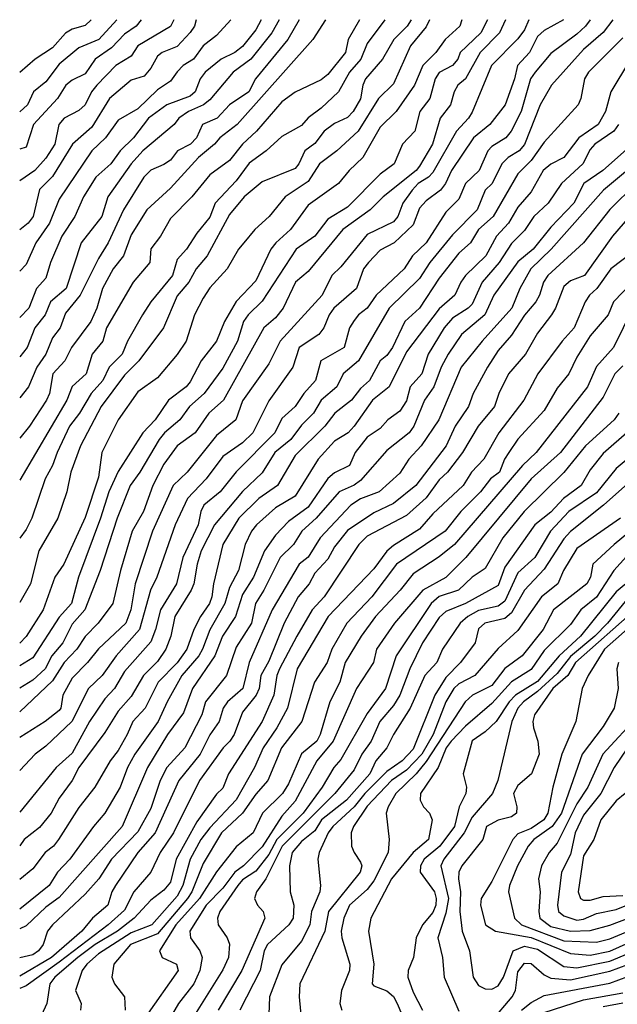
# Model space of a CAD drawing. Header units: metres. Extents: x -51132 to -49532, y -231222 to -229437.
# Tile 341 of 656: x -51132 to -51086, y -229512 to -229437. Entities that reach past the tile are written whole.
import ezdxf

# ---------------------------------------------------------------- set-up
doc = ezdxf.new("R2010")
doc.units = ezdxf.units.M
for name, color, linetype in [('CONTOUR_HALF', 8, 'Continuous'), ('CONTOUR_INDEX', 1, 'Continuous'), ('CONTOUR_INTER', 3, 'Continuous')]:
    doc.layers.add(name, color=color, linetype=linetype)

msp = doc.modelspace()

# ---------------------------------------------------------------- linework, layer by layer
at = {"layer": 'CONTOUR_HALF'}
for points, elevation in [([(-51086.332, -229436.759), (-51087.08, -229437.737), (-51088.58, -229439.032), (-51091.022, -229441.759), (-51091.88, -229443.259), (-51093.08, -229446.268), (-51093.496, -229446.759), (-51094.333, -229447.259), (-51094.807, -229447.759), (-51095.545, -229449.259), (-51096.08, -229449.764), (-51096.68, -229451.259), (-51098.58, -229453.162), (-51100.299, -229455.259), (-51101.08, -229456.483), (-51103.4, -229458.759), (-51105.743, -229462.759), (-51106.905, -229463.759), (-51107.4, -229464.759), (-51108.588, -229465.759), (-51109.182, -229466.759), (-51110.08, -229467.673), (-51110.896, -229468.759), (-51112.12, -229469.759), (-51113.08, -229471.295), (-51114.58, -229472.728), (-51116.729, -229475.259), (-51117.735, -229477.259), (-51118.044, -229478.259), (-51118.296, -229479.759), (-51118.51, -229480.259), (-51119.749, -229482.259), (-51120.04, -229483.759), (-51120.424, -229484.759), (-51121.08, -229485.681), (-51122.129, -229486.759), (-51123.08, -229488.357), (-51124.08, -229489.464), (-51125.08, -229491.1), (-51127.069, -229493.759), (-51127.58, -229494.768), (-51128.58, -229496.121), (-51129.181, -229497.259), (-51130.08, -229498.334), (-51131.248, -229499.259), (-51131.58, -229499.73)], 50.5), ([(-51090.103, -229436.759), (-51091.58, -229437.594), (-51092.08, -229438.049), (-51092.707, -229439.259), (-51093.62, -229440.259), (-51093.839, -229441.259), (-51094.544, -229443.259), (-51095.729, -229444.759), (-51096.959, -229445.759), (-51098.649, -229448.259), (-51099.091, -229449.259), (-51099.49, -229449.759), (-51100.58, -229450.576), (-51101.08, -229451.134), (-51101.58, -229452.407), (-51103.02, -229453.759), (-51104.08, -229454.329), (-51104.968, -229455.259), (-51105.36, -229455.759), (-51105.892, -229457.259), (-51107.615, -229458.759), (-51107.984, -229459.259), (-51108.38, -229460.259), (-51108.77, -229460.759), (-51110.256, -229461.759), (-51110.756, -229463.259), (-51112.58, -229465.822), (-51113.794, -229468.259), (-51114.58, -229469.017), (-51116.08, -229470.059), (-51117.357, -229471.759), (-51118.775, -229473.259), (-51119.726, -229475.259), (-51121.118, -229479.259), (-51121.614, -229480.259), (-51122.434, -229483.259), (-51124.234, -229485.259), (-51125.296, -229486.759), (-51126.327, -229487.759), (-51127.605, -229490.259), (-51129.58, -229492.154), (-51130.409, -229492.759), (-51131.58, -229494.004)], 51.5), ([(-51094.532, -229436.759), (-51094.978, -229437.759), (-51096.469, -229439.259), (-51097.567, -229441.259), (-51098.15, -229441.759), (-51098.435, -229442.259), (-51098.712, -229443.259), (-51099.519, -229444.259), (-51100.093, -229446.259), (-51101.08, -229447.926), (-51101.35, -229448.259), (-51103.853, -229450.259), (-51104.841, -229451.259), (-51106.926, -229452.759), (-51109.58, -229455.944), (-51110.544, -229456.759), (-51111.493, -229458.759), (-51112.08, -229459.498), (-51112.947, -229460.259), (-51116.03, -229465.759), (-51117.163, -229466.759), (-51118.199, -229468.259), (-51119.58, -229469.237), (-51120.58, -229470.638), (-51121.425, -229472.259), (-51122.125, -229474.259), (-51122.993, -229475.759), (-51123.902, -229478.759), (-51124.47, -229481.259), (-51125.604, -229482.759), (-51126.58, -229483.779), (-51127.226, -229484.759), (-51128.176, -229485.759), (-51129.08, -229487.164), (-51131.58, -229489.514)], 52.5), ([(-51097.848, -229436.759), (-51098.015, -229437.259), (-51099.124, -229438.259), (-51099.827, -229439.259), (-51100.835, -229440.259), (-51101.473, -229441.759), (-51102.872, -229443.759), (-51104.08, -229444.955), (-51105.395, -229447.259), (-51106.444, -229448.259), (-51107.255, -229449.259), (-51109.58, -229450.889), (-51110.917, -229452.759), (-51112.041, -229453.759), (-51112.431, -229454.259), (-51113.58, -229456.678), (-51115.08, -229458.247), (-51115.954, -229459.759), (-51116.58, -229461.257), (-51117.734, -229462.759), (-51118.58, -229464.364), (-51118.874, -229464.759), (-51120.234, -229465.759), (-51121.254, -229467.259), (-51122.184, -229468.259), (-51124.08, -229471.204), (-51124.792, -229472.759), (-51125.406, -229474.759), (-51127.1, -229479.259), (-51127.621, -229481.259), (-51128.58, -229482.319), (-51130.58, -229485.415), (-51131.58, -229486.009)], 53.5), ([(-51101.725, -229436.759), (-51102.016, -229437.259), (-51103.041, -229438.259), (-51103.911, -229439.759), (-51105.197, -229441.259), (-51105.418, -229441.759), (-51105.58, -229442.79), (-51106.143, -229443.759), (-51106.58, -229444.223), (-51107.58, -229444.675), (-51108.353, -229445.259), (-51109.08, -229446.196), (-51109.824, -229446.759), (-51110.289, -229447.759), (-51110.58, -229448.111), (-51113.08, -229449.12), (-51114.451, -229450.259), (-51115.58, -229451.621), (-51117.286, -229454.759), (-51118.125, -229455.759), (-51118.682, -229456.759), (-51119.58, -229457.82), (-51120.601, -229460.259), (-51122.49, -229462.759), (-51123.58, -229463.86), (-51125.374, -229466.259), (-51126.933, -229469.259), (-51127.681, -229471.259), (-51127.985, -229472.759), (-51128.675, -229474.759), (-51130.111, -229477.259), (-51130.752, -229479.759), (-51131.58, -229481.199)], 54.5), ([(-51105.665, -229436.759), (-51106.529, -229438.259), (-51106.73, -229439.259), (-51108.08, -229440.939), (-51108.58, -229441.345), (-51110.58, -229442.276), (-51111.58, -229443.017), (-51113.507, -229445.259), (-51114.591, -229446.259), (-51115.58, -229447.485), (-51117.08, -229448.58), (-51118.456, -229450.259), (-51120.08, -229451.921), (-51120.843, -229453.259), (-51121.58, -229454.241), (-51121.666, -229455.259), (-51122.924, -229456.759), (-51124.952, -229460.259), (-51125.241, -229461.259), (-51126.062, -229462.259), (-51126.521, -229463.759), (-51127.58, -229464.719), (-51127.987, -229465.759), (-51131.58, -229471.864)], 55.5), ([(-51110.252, -229436.759), (-51111.136, -229438.259), (-51113.605, -229441.259), (-51114.098, -229442.259), (-51115.565, -229443.259), (-51116.508, -229444.259), (-51117.634, -229444.759), (-51118.095, -229445.759), (-51118.561, -229446.259), (-51119.531, -229446.759), (-51120.08, -229447.462), (-51120.58, -229447.808), (-51121.58, -229448.22), (-51122.104, -229448.759), (-51123.666, -229451.259), (-51124.838, -229453.759), (-51125.58, -229454.968), (-51126.965, -229457.759), (-51128.08, -229459.141), (-51128.491, -229460.259), (-51129.08, -229461.001), (-51129.576, -229462.259), (-51130.261, -229463.259), (-51130.904, -229464.759), (-51131.58, -229465.59)], 56.5), ([(-51113.162, -229436.759), (-51113.58, -229437.523), (-51114.58, -229438.811), (-51115.173, -229439.259), (-51116.216, -229439.759), (-51117.426, -229440.759), (-51117.816, -229441.259), (-51118.186, -229442.259), (-51118.58, -229442.598), (-51120.368, -229443.259), (-51121.747, -229444.259), (-51122.897, -229445.759), (-51123.921, -229446.759), (-51124.617, -229447.759), (-51125.774, -229448.759), (-51126.703, -229450.259), (-51127.373, -229451.759), (-51128.376, -229453.259), (-51129.233, -229455.259), (-51129.58, -229456.47), (-51130.302, -229457.259), (-51130.895, -229458.759), (-51131.58, -229459.456)], 57.5), ([(-51118.131, -229436.759), (-51118.258, -229437.259), (-51118.58, -229437.727), (-51119.58, -229438.807), (-51120.708, -229439.259), (-51121.08, -229439.546), (-51121.58, -229440.462), (-51122.08, -229441.077), (-51123.08, -229441.366), (-51124.721, -229442.759), (-51126.08, -229444.959), (-51127.559, -229446.259), (-51129.08, -229448.712), (-51130.08, -229449.705), (-51130.563, -229451.759), (-51130.922, -229452.259), (-51131.58, -229452.781)], 58.5), ([(-51122.317, -229436.759), (-51122.685, -229437.259), (-51123.58, -229437.855), (-51124.58, -229438.915), (-51125.814, -229439.759), (-51126.58, -229440.898), (-51127.58, -229441.359), (-51128.049, -229441.759), (-51128.693, -229442.759), (-51130.519, -229444.759), (-51131.08, -229446.482), (-51131.58, -229446.642)], 59.5), ([(-51126.129, -229436.759), (-51126.58, -229437.199), (-51127.58, -229437.494), (-51128.08, -229437.776), (-51129.08, -229438.913), (-51130.39, -229439.759), (-51131.58, -229440.79)], 60.5), ([(-51085.08, -229439.908), (-51086.48, -229442.259), (-51086.898, -229443.759), (-51087.455, -229444.759), (-51088.938, -229445.759), (-51090.065, -229447.259), (-51091.08, -229447.775), (-51091.641, -229448.259), (-51092.58, -229449.89), (-51093.58, -229451.054), (-51094.303, -229452.259), (-51095.218, -229453.259), (-51096.017, -229454.759), (-51097.571, -229456.259), (-51097.942, -229456.759), (-51098.394, -229457.759), (-51099.58, -229458.811), (-51102.08, -229462.069), (-51103.409, -229464.759), (-51104.681, -229465.759), (-51106.061, -229467.759), (-51106.537, -229468.259), (-51107.58, -229468.894), (-51108.826, -229470.259), (-51110.58, -229473.091), (-51112.08, -229473.977), (-51113.51, -229475.259), (-51113.895, -229475.759), (-51114.391, -229476.759), (-51114.892, -229478.759), (-51115.58, -229480.055), (-51115.93, -229481.259), (-51117.08, -229483.276), (-51117.638, -229484.759), (-51117.914, -229485.259), (-51119.201, -229486.759), (-51120.327, -229488.759), (-51121.006, -229490.259), (-51122.801, -229492.759), (-51123.355, -229493.759), (-51123.904, -229495.259), (-51125.078, -229497.259), (-51125.956, -229498.259), (-51127.748, -229500.759), (-51128.696, -229501.759), (-51129.32, -229502.759), (-51131.58, -229504.578)], 49.5), ([(-51084.852, -229446.259), (-51087.112, -229448.259), (-51088.561, -229449.259), (-51089.317, -229450.759), (-51091.08, -229452.585), (-51092.428, -229454.259), (-51093.58, -229455.226), (-51095.411, -229457.759), (-51096.104, -229459.259), (-51097.894, -229460.759), (-51098.9, -229462.259), (-51099.441, -229463.259), (-51099.99, -229464.759), (-51100.707, -229465.759), (-51101.53, -229467.759), (-51101.88, -229468.259), (-51103.58, -229469.594), (-51105.58, -229471.881), (-51106.08, -229472.241), (-51107.217, -229472.759), (-51108.966, -229474.759), (-51110.066, -229475.759), (-51110.694, -229476.759), (-51111.707, -229477.759), (-51112.952, -229480.259), (-51113.59, -229481.259), (-51113.888, -229482.759), (-51115.08, -229484.603), (-51115.803, -229486.759), (-51117.416, -229488.759), (-51117.696, -229489.759), (-51118.988, -229492.259), (-51120.353, -229493.759), (-51120.864, -229494.759), (-51121.58, -229496.9), (-51122.58, -229498.685), (-51124.565, -229500.759), (-51125.534, -229502.259), (-51126.58, -229503.417), (-51129.08, -229505.764), (-51129.453, -229506.259), (-51129.792, -229507.259), (-51130.138, -229507.759), (-51130.58, -229508.06), (-51131.58, -229508.27)], 48.5), ([(-51084.558, -229449.259), (-51086.58, -229451.225), (-51088.579, -229453.759), (-51091.309, -229456.259), (-51091.63, -229456.759), (-51091.939, -229457.759), (-51092.225, -229458.259), (-51093.08, -229459.274), (-51094.08, -229460.804), (-51095.08, -229461.97), (-51095.901, -229463.259), (-51096.985, -229465.259), (-51097.358, -229466.259), (-51098.358, -229467.759), (-51099.054, -229469.259), (-51101.377, -229472.259), (-51103.08, -229473.636), (-51104.58, -229474.364), (-51106.58, -229475.692), (-51107.58, -229476.944), (-51108.08, -229477.897), (-51109.08, -229478.948), (-51109.511, -229479.759), (-51110.345, -229480.759), (-51111.417, -229482.759), (-51112.58, -229485.658), (-51113.195, -229486.759), (-51113.327, -229487.759), (-51113.54, -229488.259), (-51114.58, -229489.549), (-51115.232, -229491.259), (-51115.55, -229491.759), (-51116.061, -229492.259), (-51117.856, -229494.759), (-51119.843, -229498.759), (-51120.863, -229500.259), (-51121.587, -229501.759), (-51122.862, -229503.259), (-51123.58, -229504.636), (-51124.835, -229505.759), (-51128.58, -229508.611), (-51131.08, -229510.418), (-51131.58, -229510.618)], 47.5), ([(-51084.08, -229453.926), (-51086.498, -229455.759), (-51087.563, -229457.259), (-51088.114, -229457.759), (-51088.457, -229458.259), (-51089.285, -229460.259), (-51090.192, -229461.259), (-51092.06, -229463.759), (-51093.133, -229465.759), (-51095.04, -229468.259), (-51096.168, -229470.259), (-51097.108, -229471.259), (-51097.752, -229472.259), (-51100.08, -229474.441), (-51101.08, -229475.61), (-51103.08, -229476.837), (-51103.58, -229477.274), (-51104.58, -229478.629), (-51108.049, -229482.259), (-51110.416, -229486.259), (-51111.165, -229489.259), (-51111.955, -229490.759), (-51113.01, -229492.259), (-51113.658, -229493.759), (-51115.08, -229496.23), (-51117.08, -229498.359), (-51117.751, -229499.259), (-51118.581, -229500.759), (-51119.13, -229502.759), (-51119.58, -229503.592), (-51121.504, -229505.759), (-51123.08, -229506.38), (-51125.58, -229507.986), (-51126.461, -229508.759), (-51126.813, -229509.259), (-51127.325, -229510.759), (-51126.899, -229511.759), (-51126.932, -229512.259)], 46.5), ([(-51084.802, -229458.759), (-51086.3, -229461.759), (-51087.58, -229463.207), (-51088.284, -229464.759), (-51092.192, -229469.759), (-51093.24, -229470.759), (-51098.426, -229476.759), (-51099.58, -229477.718), (-51101.58, -229479.011), (-51102.553, -229480.259), (-51104.429, -229482.259), (-51105.525, -229483.759), (-51106.757, -229485.759), (-51107.158, -229487.259), (-51107.936, -229488.759), (-51108.666, -229491.259), (-51108.923, -229491.759), (-51110.08, -229492.719), (-51111.08, -229495.019), (-51111.532, -229495.759), (-51113.07, -229497.259), (-51113.775, -229498.759), (-51115.08, -229499.816), (-51116.58, -229501.726), (-51117.864, -229503.759), (-51119.662, -229505.759), (-51120.916, -229507.759), (-51120.724, -229508.259), (-51119.611, -229508.759), (-51119.489, -229509.259), (-51121.964, -229512.759)], 45.5), ([(-51085.88, -229466.759), (-51086.226, -229467.259), (-51088.427, -229469.259), (-51090.08, -229471.276), (-51093.109, -229474.259), (-51094.736, -229476.259), (-51096.08, -229478.606), (-51097.08, -229479.272), (-51098.104, -229480.259), (-51099.58, -229480.728), (-51100.204, -229481.259), (-51102.862, -229485.259), (-51103.688, -229487.759), (-51105.08, -229489.651), (-51107.08, -229493.15), (-51107.627, -229493.759), (-51108.513, -229495.259), (-51109.952, -229497.259), (-51111.967, -229499.259), (-51112.58, -229500.391), (-51113.58, -229501.672), (-51114.58, -229502.334), (-51114.943, -229502.759), (-51116.308, -229504.759), (-51116.488, -229505.259), (-51116.451, -229505.759), (-51115.758, -229506.759), (-51115.58, -229507.227), (-51115.653, -229508.259), (-51116.08, -229509.203), (-51118.638, -229513.259)], 44.5), ([(-51084.58, -229469.737), (-51086.08, -229470.97), (-51087.58, -229472.828), (-51089.698, -229474.259), (-51091.1, -229475.759), (-51092.283, -229477.759), (-51093.58, -229478.921), (-51094.58, -229481.084), (-51095.08, -229481.462), (-51096.58, -229481.8), (-51097.41, -229482.259), (-51097.992, -229482.759), (-51099.322, -229484.759), (-51099.762, -229485.759), (-51100.676, -229486.759), (-51101.794, -229489.259), (-51103.08, -229491.255), (-51103.581, -229492.259), (-51104.422, -229493.259), (-51104.87, -229494.259), (-51106.647, -229496.259), (-51108.562, -229497.759), (-51109.08, -229498.606), (-51110.08, -229499.416), (-51110.8, -229500.259), (-51111.007, -229501.259), (-51110.94, -229503.259), (-51110.671, -229504.259), (-51110.722, -229505.259), (-51111.05, -229505.759), (-51112.674, -229507.259), (-51112.923, -229507.759), (-51113.243, -229509.259), (-51114.788, -229512.259)], 43.5), ([(-51085.75, -229474.759), (-51089.08, -229477.087), (-51090.101, -229478.759), (-51090.534, -229479.759), (-51091.774, -229480.759), (-51093.58, -229483.331), (-51095.08, -229484.686), (-51096.869, -229486.759), (-51098.08, -229487.398), (-51098.463, -229487.759), (-51099.08, -229488.769), (-51100.052, -229491.259), (-51100.92, -229492.759), (-51102.08, -229493.964), (-51103.219, -229494.759), (-51105.08, -229496.711), (-51106.127, -229498.259), (-51106.29, -229498.759), (-51106.265, -229499.759), (-51106.08, -229500.259), (-51105.58, -229500.977), (-51105.494, -229501.259), (-51105.61, -229501.759), (-51108.035, -229504.759), (-51108.309, -229506.259), (-51110.218, -229510.259), (-51110.258, -229511.259), (-51109.974, -229514.259)], 42.5), ([(-51084.58, -229476.89), (-51086.252, -229478.759), (-51087.58, -229480.788), (-51088.784, -229481.759), (-51089.58, -229482.862), (-51091.58, -229484.854), (-51092.58, -229486.294), (-51094.08, -229487.234), (-51095.58, -229488.898), (-51097.58, -229490.631), (-51098.66, -229491.759), (-51099.055, -229492.259), (-51099.673, -229493.759), (-51101.012, -229495.759), (-51101.03, -229496.259), (-51100.774, -229496.759), (-51100.32, -229497.259), (-51100.129, -229497.759), (-51100.411, -229499.259), (-51101.56, -229500.259), (-51103.216, -229502.259), (-51104.791, -229505.259), (-51104.984, -229506.259), (-51104.574, -229508.759), (-51104.705, -229510.259), (-51104.58, -229510.419), (-51103.58, -229510.8), (-51103.08, -229511.229), (-51102.778, -229511.759), (-51102.08, -229513.433)], 41.5), ([(-51085.08, -229480.712), (-51086.735, -229482.759), (-51087.719, -229483.759), (-51089.58, -229485.316), (-51090.58, -229486.608), (-51092.08, -229487.972), (-51093.148, -229488.759), (-51093.574, -229489.259), (-51094.052, -229490.259), (-51095.108, -229494.759), (-51095.523, -229495.759), (-51097.08, -229497.562), (-51097.68, -229498.759), (-51099.228, -229500.759), (-51099.453, -229501.259), (-51098.885, -229503.759), (-51099.08, -229504.877), (-51099.678, -229506.759), (-51099.34, -229508.259), (-51099.207, -229509.759), (-51098.08, -229512.352)], 40.5), ([(-51084.58, -229482.634), (-51086.968, -229484.759), (-51088.233, -229486.759), (-51088.686, -229487.759), (-51089.168, -229490.259), (-51090.22, -229492.759), (-51090.903, -229495.259), (-51091.3, -229497.259), (-51091.604, -229497.759), (-51092.58, -229498.424), (-51093.58, -229498.839), (-51093.978, -229499.259), (-51095.58, -229502.455), (-51096.389, -229503.759), (-51096.431, -229504.259), (-51096.044, -229505.759), (-51095.297, -229506.259), (-51092.58, -229506.726), (-51089.58, -229507.952), (-51088.08, -229508.075), (-51086.58, -229507.766), (-51084.58, -229506.887)], 39.5), ([(-51084.342, -229489.759), (-51087.091, -229492.759), (-51088.258, -229495.259), (-51089.08, -229496.55), (-51090.58, -229499.543), (-51091.188, -229500.259), (-51091.792, -229501.259), (-51091.998, -229502.259), (-51091.874, -229503.259), (-51091.983, -229504.759), (-51091.914, -229505.259), (-51091.08, -229505.883), (-51089.58, -229506.24), (-51088.08, -229506.201), (-51086.58, -229505.79), (-51081.08, -229503.7)], 38.5), ([(-51085.41, -229495.759), (-51086.08, -229496.31), (-51087.264, -229497.759), (-51087.776, -229499.259), (-51088.58, -229500.509), (-51088.978, -229503.259), (-51088.809, -229503.759), (-51088.58, -229503.883), (-51088.08, -229503.878), (-51087.08, -229503.615), (-51085.58, -229503.517)], 37.5), ([(-51095.58, -229513.093), (-51094.009, -229511.259), (-51093.754, -229510.759), (-51093.58, -229509.355), (-51093.08, -229508.696), (-51092.58, -229508.713), (-51091.58, -229509.575), (-51091.08, -229509.843), (-51089.58, -229509.969), (-51086.58, -229509.293), (-51081.08, -229507.267)], 40.5), ([(-51091.58, -229512.459), (-51088.58, -229511.474), (-51085.58, -229510.947)], 41.5)]:
    msp.add_lwpolyline(points, dxfattribs=dict(at, elevation=elevation))
at = {"layer": 'CONTOUR_INDEX'}
for points, elevation in [([(-51103.733, -229436.759), (-51105.08, -229438.562), (-51105.57, -229439.759), (-51106.423, -229440.759), (-51107.275, -229442.259), (-51108.58, -229443.507), (-51109.58, -229444.247), (-51110.08, -229444.834), (-51111.58, -229445.659), (-51112.793, -229446.759), (-51114.08, -229447.695), (-51115.08, -229449.051), (-51116.678, -229450.759), (-51117.08, -229451.81), (-51118.08, -229453.023), (-51118.866, -229454.259), (-51119.58, -229455.032), (-51119.927, -229456.259), (-51121.579, -229458.259), (-51122.224, -229459.259), (-51123.345, -229461.259), (-51123.763, -229462.259), (-51124.744, -229463.259), (-51125.233, -229464.259), (-51126.13, -229465.259), (-51127.02, -229466.759), (-51127.773, -229467.759), (-51128.733, -229469.759), (-51129.075, -229470.759), (-51129.649, -229471.759), (-51130.642, -229474.759), (-51131.08, -229475.628), (-51131.58, -229476.286)], 55), ([(-51124.168, -229436.759), (-51125.537, -229438.259), (-51127.08, -229438.896), (-51128.58, -229440.147), (-51129.58, -229441.499), (-51130.515, -229442.259), (-51130.986, -229443.259), (-51131.58, -229443.788)], 60), ([(-51085.58, -229438.133), (-51088.205, -229440.759), (-51088.495, -229441.259), (-51088.769, -229442.759), (-51088.971, -229443.259), (-51091.58, -229446.102), (-51092.58, -229447.488), (-51093.58, -229448.519), (-51095.468, -229451.759), (-51096.58, -229452.759), (-51097.198, -229453.759), (-51098.08, -229454.559), (-51099.58, -229456.461), (-51101.094, -229458.759), (-51102.194, -229459.759), (-51103.15, -229461.759), (-51103.58, -229462.349), (-51104.08, -229462.765), (-51104.894, -229464.259), (-51105.58, -229464.886), (-51106.261, -229465.759), (-51107.544, -229466.759), (-51108.305, -229467.759), (-51110.58, -229469.985), (-51111.923, -229472.259), (-51113.332, -229473.259), (-51114.855, -229474.759), (-51116.077, -229476.759), (-51116.789, -229479.759), (-51116.912, -229480.759), (-51117.092, -229481.259), (-51117.8, -229482.259), (-51118.299, -229483.259), (-51118.826, -229484.759), (-51119.58, -229485.79), (-51121.028, -229487.259), (-51122.011, -229489.259), (-51122.959, -229490.259), (-51123.373, -229491.259), (-51124.08, -229492.487), (-51124.688, -229493.259), (-51125.85, -229495.259), (-51127.08, -229496.808), (-51128.629, -229499.259), (-51129.005, -229499.759), (-51129.637, -229500.259), (-51130.58, -229501.501), (-51131.58, -229502.318)], 50), ([(-51085.58, -229463.144), (-51086.185, -229463.759), (-51087.08, -229465.537), (-51090.324, -229469.759), (-51092.58, -229471.754), (-51097.539, -229477.759), (-51099.08, -229479.29), (-51100.838, -229480.259), (-51103.002, -229482.759), (-51104.364, -229484.759), (-51104.593, -229485.759), (-51105.897, -229487.759), (-51107.67, -229491.759), (-51108.908, -229493.259), (-51110.58, -229496.332), (-51111.58, -229497.485), (-51113.08, -229499.809), (-51114.504, -229501.259), (-51115.173, -229501.759), (-51116.08, -229502.976), (-51117.356, -229504.259), (-51118.606, -229506.259), (-51118.545, -229506.759), (-51117.829, -229507.759), (-51117.661, -229508.259), (-51117.835, -229509.259), (-51118.306, -229510.259), (-51119.47, -229511.759), (-51120.631, -229513.759)], 45), ([(-51084.58, -229481.694), (-51089.193, -229485.759), (-51089.76, -229486.759), (-51090.923, -229487.759), (-51092.311, -229489.759), (-51092.438, -229490.259), (-51092.391, -229490.759), (-51092.068, -229491.759), (-51091.957, -229492.759), (-51092.546, -229494.259), (-51093.58, -229495.155), (-51093.906, -229495.759), (-51093.666, -229496.759), (-51093.693, -229497.259), (-51094.08, -229497.526), (-51095.08, -229497.792), (-51095.967, -229498.259), (-51096.266, -229499.259), (-51097.857, -229501.259), (-51098.078, -229501.759), (-51098.108, -229502.259), (-51097.955, -229503.259), (-51098.013, -229504.759), (-51097.834, -229506.259), (-51097.273, -229507.759), (-51097.001, -229509.759), (-51096.58, -229510.386), (-51096.08, -229510.654), (-51095.58, -229510.678), (-51095.08, -229510.413), (-51094.668, -229509.759), (-51093.93, -229507.759), (-51093.08, -229507.388), (-51092.08, -229507.609), (-51090.08, -229508.94), (-51089.08, -229509.04), (-51086.58, -229508.541), (-51084.08, -229507.483)], 40)]:
    msp.add_lwpolyline(points, dxfattribs=dict(at, elevation=elevation))
at = {"layer": 'CONTOUR_INTER'}
for points, elevation in [([(-51088.072, -229436.759), (-51088.418, -229437.259), (-51089.08, -229437.865), (-51091.08, -229439.342), (-51092.258, -229440.759), (-51092.616, -229441.259), (-51093.322, -229443.759), (-51094.1, -229445.259), (-51094.503, -229445.759), (-51095.58, -229446.438), (-51095.881, -229446.759), (-51096.547, -229448.259), (-51097.589, -229449.259), (-51098.08, -229450.45), (-51099.08, -229451.425), (-51100.58, -229453.766), (-51101.626, -229454.759), (-51102.248, -229455.759), (-51104.397, -229457.759), (-51105.073, -229458.759), (-51105.737, -229459.259), (-51106.08, -229459.69), (-51106.431, -229460.259), (-51106.822, -229461.759), (-51108.607, -229462.759), (-51109.006, -229464.259), (-51109.919, -229465.259), (-51110.576, -229466.259), (-51111.58, -229467.153), (-51112.117, -229468.259), (-51115.08, -229471.228), (-51116.286, -229472.759), (-51117.534, -229473.759), (-51117.771, -229474.259), (-51117.964, -229475.259), (-51119.133, -229477.759), (-51119.63, -229479.759), (-51120.85, -229481.759), (-51121.212, -229483.259), (-51121.58, -229484.179), (-51123.58, -229486.444), (-51124.349, -229487.759), (-51125.08, -229488.539), (-51126.266, -229490.259), (-51127.58, -229492.67), (-51128.794, -229493.759), (-51131.58, -229497.167)], 51), ([(-51092.749, -229436.759), (-51093.08, -229437.526), (-51093.58, -229438.221), (-51095.603, -229440.259), (-51097.08, -229443.807), (-51097.344, -229444.259), (-51098.276, -229445.259), (-51100.08, -229448.415), (-51100.396, -229448.759), (-51101.194, -229449.259), (-51101.64, -229449.759), (-51102.358, -229450.759), (-51102.738, -229451.759), (-51103.08, -229452.174), (-51105.08, -229453.137), (-51107.08, -229455.606), (-51107.764, -229456.259), (-51108.506, -229457.759), (-51111.707, -229461.259), (-51112.58, -229463.004), (-51114.58, -229465.827), (-51115.106, -229467.259), (-51116.58, -229468.45), (-51118.812, -229471.259), (-51119.872, -229472.259), (-51121.447, -229475.759), (-51122.777, -229479.759), (-51123.099, -229481.759), (-51123.495, -229482.759), (-51125.58, -229484.73), (-51126.398, -229485.759), (-51127.58, -229486.955), (-51128.297, -229488.259), (-51128.453, -229489.259), (-51128.58, -229489.428), (-51129.643, -229490.259), (-51131.58, -229491.478)], 52), ([(-51095.894, -229436.759), (-51096.419, -229437.759), (-51097.977, -229439.259), (-51098.166, -229439.759), (-51098.58, -229440.244), (-51099.58, -229440.784), (-51099.878, -229441.259), (-51100.308, -229442.759), (-51101.067, -229443.759), (-51101.448, -229445.259), (-51102.375, -229446.259), (-51103.017, -229447.759), (-51104.08, -229448.527), (-51106.58, -229451.041), (-51108.08, -229451.962), (-51109.08, -229453.267), (-51110.494, -229454.259), (-51113.08, -229458.228), (-51114.153, -229459.259), (-51114.501, -229459.759), (-51114.958, -229461.259), (-51116.08, -229463.338), (-51117.517, -229465.259), (-51118.628, -229466.259), (-51119.356, -229467.259), (-51120.543, -229468.259), (-51120.934, -229468.759), (-51122.416, -229471.259), (-51123.153, -229472.259), (-51124.157, -229474.759), (-51125.431, -229478.759), (-51126.617, -229481.759), (-51127.58, -229482.854), (-51128.285, -229484.259), (-51129.135, -229485.259), (-51129.635, -229486.259), (-51130.58, -229487.113), (-51131.58, -229487.725)], 53), ([(-51100.315, -229436.759), (-51100.58, -229437.312), (-51101.772, -229438.759), (-51103.08, -229441.66), (-51104.224, -229442.759), (-51105.775, -229445.259), (-51107.38, -229446.759), (-51108.709, -229447.759), (-51109.58, -229449.088), (-51111.325, -229450.259), (-51112.544, -229451.759), (-51113.648, -229452.759), (-51114.49, -229453.759), (-51114.899, -229454.259), (-51115.746, -229455.759), (-51117.08, -229457.198), (-51117.58, -229457.995), (-51118.243, -229459.259), (-51118.881, -229461.259), (-51119.58, -229462.289), (-51121.08, -229464.072), (-51122.58, -229465.138), (-51124.08, -229467.259), (-51125.312, -229469.759), (-51125.58, -229471.642), (-51126.58, -229474.712), (-51128.202, -229478.259), (-51128.896, -229479.259), (-51129.782, -229481.759), (-51131.08, -229483.78), (-51131.58, -229484.284)], 54), ([(-51108.249, -229436.759), (-51109.228, -229438.259), (-51115.004, -229444.759), (-51116.324, -229445.759), (-51116.718, -229446.259), (-51117.949, -229447.259), (-51120.08, -229449.609), (-51121.889, -229451.259), (-51123.08, -229453.171), (-51123.663, -229454.759), (-51124.455, -229455.759), (-51125.259, -229457.259), (-51125.706, -229458.759), (-51126.154, -229459.759), (-51127.639, -229461.759), (-51128.135, -229462.759), (-51129.055, -229463.759), (-51129.308, -229465.259), (-51129.53, -229465.759), (-51130.824, -229467.759), (-51131.58, -229468.659)], 56), ([(-51111.777, -229436.759), (-51112.347, -229437.759), (-51113.943, -229439.759), (-51115.287, -229440.759), (-51117.08, -229442.863), (-51117.554, -229443.259), (-51118.712, -229443.759), (-51119.441, -229444.259), (-51119.806, -229444.759), (-51122.179, -229446.759), (-51123.083, -229447.759), (-51124.858, -229450.259), (-51125.312, -229451.759), (-51126.893, -229453.759), (-51128.044, -229457.259), (-51129.231, -229458.259), (-51129.648, -229459.259), (-51130.419, -229460.259), (-51131.009, -229461.759), (-51131.58, -229462.458)], 57), ([(-51115.488, -229436.759), (-51116.58, -229437.963), (-51117.58, -229438.755), (-51118.313, -229439.759), (-51119.107, -229440.259), (-51119.58, -229440.729), (-51120.08, -229441.443), (-51121.08, -229442.094), (-51122.58, -229443.546), (-51124.08, -229444.422), (-51125.044, -229445.759), (-51126.081, -229446.759), (-51128.58, -229450.435), (-51129.294, -229452.259), (-51130.339, -229453.759), (-51131.08, -229455.418), (-51131.58, -229455.94)], 58), ([(-51119.816, -229436.759), (-51120.08, -229437.269), (-51122.573, -229438.759), (-51123.08, -229439.544), (-51124.236, -229440.259), (-51125.699, -229441.759), (-51126.094, -229442.259), (-51126.598, -229443.259), (-51127.08, -229443.67), (-51128.2, -229444.259), (-51128.59, -229444.759), (-51128.893, -229446.259), (-51129.58, -229447.305), (-51130.429, -229448.259), (-51131.58, -229449.053)], 59), ([(-51085.895, -229444.759), (-51086.262, -229445.259), (-51087.711, -229446.259), (-51088.08, -229446.65), (-51088.638, -229447.759), (-51090.264, -229449.259), (-51091.262, -229450.759), (-51092.377, -229451.759), (-51093.08, -229452.837), (-51094.08, -229453.822), (-51095.012, -229455.259), (-51096.3, -229456.759), (-51097.08, -229458.441), (-51097.361, -229458.759), (-51098.58, -229459.507), (-51099.201, -229460.259), (-51100.413, -229462.259), (-51100.917, -229463.759), (-51101.798, -229464.759), (-51102.08, -229465.821), (-51102.58, -229466.604), (-51103.489, -229467.259), (-51104.08, -229467.935), (-51105.08, -229468.594), (-51105.983, -229469.759), (-51106.426, -229470.759), (-51107.58, -229471.317), (-51108.08, -229471.742), (-51109.58, -229473.916), (-51111.08, -229475.009), (-51112.08, -229476.053), (-51112.911, -229477.259), (-51113.759, -229479.259), (-51114.58, -229480.577), (-51115.132, -229482.259), (-51116.104, -229483.759), (-51116.698, -229485.259), (-51118.393, -229487.759), (-51119.08, -229489.6), (-51120.306, -229491.259), (-51121.837, -229493.759), (-51123.769, -229498.259), (-51128.58, -229503.681), (-51129.58, -229504.412), (-51131.08, -229505.833), (-51131.58, -229506.074)], 49), ([(-51085.08, -229448.112), (-51087.061, -229449.759), (-51091.037, -229454.259), (-51092.591, -229455.759), (-51093.431, -229457.259), (-51094.034, -229458.759), (-51096.313, -229461.259), (-51097.895, -229463.259), (-51099.619, -229467.259), (-51100.97, -229469.259), (-51101.887, -229470.259), (-51102.58, -229471.332), (-51104.174, -229472.759), (-51105.58, -229473.286), (-51106.32, -229473.759), (-51108.668, -229476.259), (-51109.58, -229477.744), (-51110.27, -229478.259), (-51112.333, -229481.759), (-51114.067, -229485.759), (-51114.549, -229487.759), (-51115.719, -229488.759), (-51116.051, -229489.259), (-51116.354, -229490.259), (-51117.08, -229491.269), (-51117.818, -229492.759), (-51119.438, -229494.759), (-51121.242, -229498.759), (-51122.58, -229500.259), (-51124.26, -229502.759), (-51124.55, -229503.259), (-51124.865, -229504.259), (-51126.027, -229505.259), (-51126.847, -229506.259), (-51129.159, -229508.259), (-51131.58, -229509.678)], 48), ([(-51085.074, -229451.759), (-51086.363, -229453.259), (-51088.492, -229456.259), (-51089.58, -229456.661), (-51090.08, -229457.107), (-51090.719, -229458.759), (-51091.027, -229459.259), (-51092.08, -229460.66), (-51092.992, -229462.259), (-51094.291, -229463.759), (-51095.046, -229465.259), (-51095.374, -229466.259), (-51096.608, -229467.759), (-51097.81, -229469.759), (-51098.96, -229471.259), (-51099.58, -229471.832), (-51100.58, -229473.208), (-51102.08, -229474.568), (-51105.08, -229476.136), (-51105.718, -229476.759), (-51108.357, -229480.759), (-51109.265, -229481.759), (-51110.43, -229483.759), (-51111.771, -229486.259), (-51111.972, -229486.759), (-51112.194, -229488.259), (-51113.091, -229490.259), (-51115.661, -229494.259), (-51116.08, -229495.344), (-51116.58, -229495.815), (-51118.08, -229497.921), (-51119.638, -229500.759), (-51120.08, -229502.525), (-51120.58, -229503.124), (-51121.58, -229503.882), (-51122.854, -229505.259), (-51124.131, -229506.259), (-51125.813, -229507.259), (-51127.151, -229508.259), (-51128.907, -229509.759), (-51129.29, -229510.259), (-51129.511, -229511.759), (-51130.192, -229513.259)], 47), ([(-51084.852, -229456.759), (-51086.281, -229458.259), (-51086.705, -229459.259), (-51088.08, -229460.849), (-51089.08, -229462.477), (-51089.695, -229463.759), (-51090.58, -229464.84), (-51091.58, -229466.562), (-51093.58, -229468.729), (-51094.276, -229469.759), (-51094.607, -229470.259), (-51094.991, -229471.259), (-51095.676, -229471.759), (-51096.421, -229472.759), (-51097.934, -229474.259), (-51099.132, -229475.759), (-51102.838, -229478.259), (-51104.733, -229480.759), (-51106.621, -229482.759), (-51107.777, -229484.759), (-51108.126, -229485.759), (-51109.095, -229487.259), (-51110.052, -229490.259), (-51111.606, -229492.259), (-51112.658, -229494.759), (-51113.58, -229495.808), (-51114.588, -229497.259), (-51116.177, -229498.759), (-51117.58, -229501.082), (-51118.459, -229503.259), (-51118.769, -229503.759), (-51121.08, -229506.459), (-51123.119, -229507.259), (-51124.411, -229508.759), (-51124.55, -229509.759), (-51124.361, -229510.259), (-51123.589, -229511.259), (-51123.539, -229512.259)], 46), ([(-51085.08, -229468.072), (-51087.08, -229469.825), (-51088.08, -229471.067), (-51088.754, -229472.259), (-51090.114, -229473.259), (-51091.08, -229474.312), (-51092.276, -229475.259), (-51094.58, -229478.504), (-51095.08, -229479.886), (-51097.587, -229481.259), (-51099.08, -229481.878), (-51099.58, -229482.327), (-51100.86, -229484.259), (-51101.82, -229486.259), (-51102.593, -229488.259), (-51103.08, -229489.043), (-51104.1, -229490.259), (-51104.77, -229491.759), (-51105.482, -229492.759), (-51106.08, -229493.948), (-51107.533, -229495.759), (-51111.548, -229499.759), (-51112.803, -229502.259), (-51113.514, -229503.259), (-51113.66, -229503.759), (-51113.451, -229504.259), (-51113.02, -229504.759), (-51112.881, -229505.259), (-51114.638, -229509.259), (-51116.43, -229512.259)], 44), ([(-51083.58, -229470.66), (-51087.063, -229473.759), (-51089.58, -229475.77), (-51090.08, -229476.343), (-51091.58, -229478.641), (-51093.068, -229480.259), (-51094.08, -229481.988), (-51094.58, -229482.4), (-51096.091, -229482.759), (-51096.58, -229483.193), (-51096.845, -229484.259), (-51097.956, -229485.759), (-51099.08, -229486.909), (-51099.921, -229488.259), (-51101.58, -229492.363), (-51102.4, -229493.259), (-51103.58, -229494.085), (-51105.261, -229495.759), (-51106.08, -229496.776), (-51107.693, -229498.259), (-51108.054, -229498.759), (-51108.742, -229500.259), (-51108.83, -229500.759), (-51108.643, -229502.759), (-51108.699, -229503.259), (-51109.314, -229504.759), (-51109.44, -229505.759), (-51110.08, -229507.011), (-51111.58, -229508.824), (-51112.537, -229511.259), (-51112.599, -229513.259)], 43), ([(-51082.58, -229473.745), (-51086.24, -229476.759), (-51087.861, -229478.259), (-51088.034, -229479.259), (-51088.31, -229479.759), (-51090.854, -229481.759), (-51091.661, -229483.259), (-51093.265, -229485.259), (-51094.58, -229486.222), (-51095.58, -229487.513), (-51097.036, -229488.259), (-51097.59, -229488.759), (-51100.58, -229493.322), (-51101.328, -229494.259), (-51102.887, -229495.759), (-51103.482, -229496.759), (-51103.627, -229497.259), (-51103.393, -229499.259), (-51103.464, -229500.259), (-51104.58, -229502.422), (-51105.08, -229503.059), (-51106.431, -229504.259), (-51106.864, -229505.259), (-51107.049, -229506.259), (-51107.012, -229506.759), (-51106.4, -229508.759), (-51106.419, -229509.259), (-51107.036, -229510.759), (-51107.166, -229511.759), (-51107.006, -229512.259)], 42), ([(-51084.73, -229479.259), (-51086.08, -229480.382), (-51088.804, -229483.759), (-51090.442, -229485.259), (-51092.08, -229487.213), (-51093.766, -229488.259), (-51094.253, -229488.759), (-51095.238, -229490.259), (-51096.08, -229491.051), (-51097.08, -229491.744), (-51097.743, -229494.259), (-51097.492, -229495.259), (-51097.542, -229495.759), (-51098.048, -229496.759), (-51098.426, -229498.259), (-51099.544, -229499.759), (-51100.731, -229500.759), (-51101.013, -229501.259), (-51101.044, -229501.759), (-51099.951, -229503.259), (-51099.804, -229503.759), (-51099.839, -229504.259), (-51100.08, -229504.83), (-51100.86, -229505.759), (-51101.336, -229506.759), (-51101.532, -229508.259), (-51101.944, -229509.259), (-51101.978, -229509.759), (-51101.58, -229510.901), (-51100.864, -229512.259)], 41), ([(-51085.903, -229485.759), (-51086.039, -229486.259), (-51085.93, -229487.759), (-51086.246, -229489.259), (-51087.08, -229490.653), (-51088.687, -229492.759), (-51090.251, -229497.259), (-51090.972, -229498.259), (-51092.367, -229499.259), (-51092.803, -229499.759), (-51093.6, -229501.259), (-51094.218, -229502.759), (-51094.296, -229503.259), (-51093.838, -229505.259), (-51093.298, -229505.759), (-51090.08, -229506.977), (-51087.58, -229507.083), (-51086.58, -229506.845), (-51083.08, -229505.381)], 39), ([(-51085.221, -229492.259), (-51086.249, -229493.759), (-51087.26, -229495.759), (-51088.58, -229497.416), (-51089.206, -229498.759), (-51089.58, -229500.412), (-51090.26, -229501.759), (-51090.555, -229504.259), (-51090.472, -229504.759), (-51090.08, -229505.084), (-51089.08, -229505.405), (-51088.58, -229505.34), (-51087.58, -229504.909), (-51086.08, -229504.593), (-51084.08, -229503.782)], 38), ([(-51093.307, -229512.259), (-51092.58, -229511.674), (-51091.58, -229511.162), (-51086.58, -229510.201), (-51081.08, -229508.172)], 41), ([(-51087.08, -229511.989), (-51085.58, -229511.724)], 42)]:
    msp.add_lwpolyline(points, dxfattribs=dict(at, elevation=elevation))

doc.saveas('drawing.dxf')
